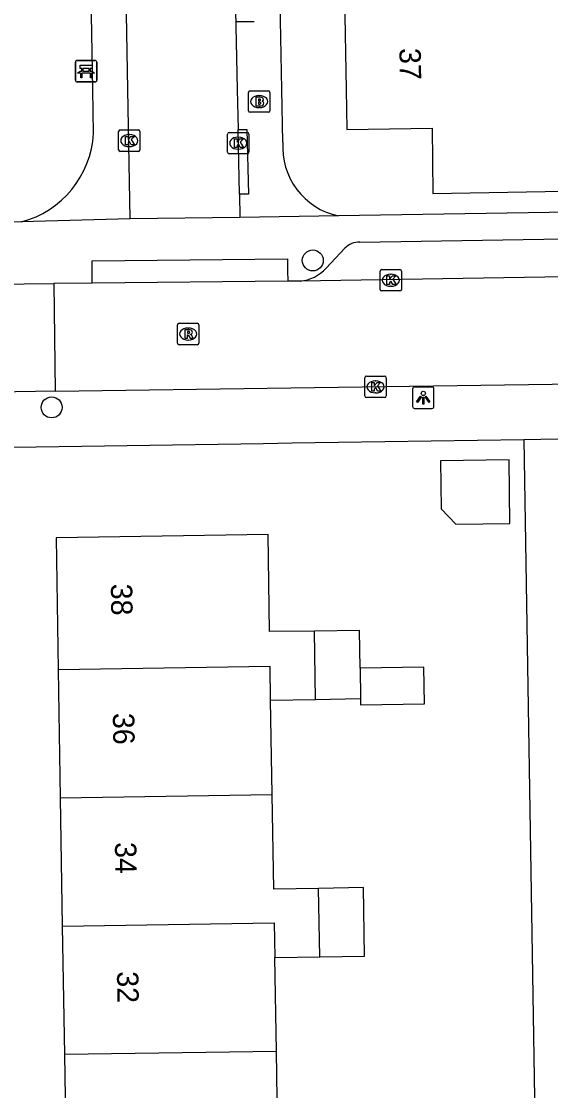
# Model space of a CAD drawing. Extents: x 157321 to 158827, y 386650 to 388532.
# Drawn here: x 158077.57 to 158102.31, y 387953.22 to 388003.19 of the extents above; entities that cross this region are included whole.
import ezdxf

# ---------------------------------------------------------------- set-up
doc = ezdxf.new("R2010")
doc.units = 0
for name, color, linetype in [('IMGEO_Bank', 7, 'Continuous'), ('IMGEO_Boom', 7, 'Continuous'), ('IMGEO_Brandkraan', 7, 'Continuous'), ('IMGEO_Kolk', 7, 'Continuous'), ('IMGEO_Lichtpunt', 7, 'Continuous'), ('IMGEO_Muur', 7, 'Continuous'), ('IMGEO_Pand', 7, 'Continuous'), ('IMGEO_Pand_nummerreeks', 7, 'Continuous'), ('IMGEO_Rijbaan_lokaal_open', 7, 'Continuous'), ('IMGEO_Rioolput', 7, 'Continuous'), ('IMGEO_Voetpad_open', 7, 'Continuous')]:
    doc.layers.add(name, color=color, linetype=linetype)

msp = doc.modelspace()

# ---------------------------------------------------------------- linework, layer by layer
at = {"layer": 'IMGEO_Bank'}
for p, q in [((158080.09, 388000.437), (158080.09, 388001.278)), ((158080.09, 388001.278), (158080.09, 388000.437)), ((158080.165, 388001.362), (158081.006, 388001.362)), ((158081.006, 388001.362), (158080.165, 388001.362)), ((158081.09, 388001.287), (158081.09, 388000.446)), ((158081.09, 388000.446), (158081.09, 388001.287)), ((158080.787, 388000.76), (158080.394, 388000.76)), ((158080.399, 388000.868), (158080.399, 388000.974)), ((158080.443, 388000.974), (158080.443, 388000.868)), ((158080.731, 388000.98), (158080.449, 388000.98)), ((158080.449, 388000.862), (158080.731, 388000.862)), ((158080.737, 388000.868), (158080.737, 388000.974)), ((158080.781, 388000.974), (158080.781, 388000.868)), ((158081.015, 388000.362), (158080.174, 388000.362)), ((158080.174, 388000.362), (158081.015, 388000.362))]:
    msp.add_line(p, q, dxfattribs=at)
for points in [[(158080.337, 388000.76), (158080.195, 388000.76), (158080.307, 388000.862), (158080.393, 388000.862)], [(158080.393, 388000.98), (158080.307, 388000.98), (158080.307, 388001.141), (158080.87, 388001.141), (158080.87, 388000.98), (158080.787, 388000.98)], [(158080.387, 388000.753), (158080.387, 388000.546), (158080.344, 388000.546), (158080.344, 388000.753)], [(158080.787, 388000.862), (158080.87, 388000.862), (158080.982, 388000.76), (158080.843, 388000.76)], [(158080.837, 388000.753), (158080.837, 388000.546), (158080.793, 388000.546), (158080.793, 388000.753)]]:
    msp.add_lwpolyline(points, dxfattribs=at)
for centre, radius, start, end in [((158080.168, 388001.284), 0.0779, 92.4484, 184.2845), ((158080.168, 388001.284), 0.0779, 92.4484, 184.2845), ((158081.012, 388001.284), 0.0779, 2.4484, 94.2845), ((158081.012, 388001.284), 0.0779, 2.4484, 94.2845), ((158080.337, 388000.753), 0.00671, 2.8957, 87.1043), ((158080.394, 388000.753), 0.00671, 92.8957, 177.1043), ((158080.392, 388000.973), 0.00671, 2.8957, 87.1043), ((158080.392, 388000.869), 0.00671, 272.8957, 357.1043), ((158080.449, 388000.973), 0.00671, 92.8957, 177.1043), ((158080.449, 388000.869), 0.00671, 182.8957, 267.1043), ((158080.731, 388000.973), 0.00671, 2.8957, 87.1043), ((158080.731, 388000.869), 0.00671, 272.8957, 357.1043), ((158080.788, 388000.973), 0.00671, 92.8957, 177.1043), ((158080.788, 388000.869), 0.00671, 182.8957, 267.1043), ((158080.786, 388000.753), 0.00671, 2.8957, 87.1043), ((158080.843, 388000.753), 0.00671, 92.8957, 177.1043), ((158080.168, 388000.44), 0.0779, 182.4484, 274.2845), ((158080.168, 388000.44), 0.0779, 182.4484, 274.2845), ((158081.012, 388000.44), 0.0779, 272.4484, 4.2845), ((158081.012, 388000.44), 0.0779, 272.4484, 4.2845)]:
    msp.add_arc(centre, radius, start, end, dxfattribs=at)
at = {"layer": 'IMGEO_Boom'}
for centre in [(158091.189, 387992.017), (158078.981, 387985.15)]:
    msp.add_circle(centre, 0.489, dxfattribs=at)
at = {"layer": 'IMGEO_Brandkraan'}
for p, q in [((158088.184, 387999.013), (158088.184, 387999.865)), ((158088.259, 387999.939), (158089.111, 387999.939)), ((158088.672, 387999.719), (158088.697, 387999.719)), ((158089.185, 387999.865), (158089.185, 387999.013)), ((158089.111, 387998.939), (158088.259, 387998.939)), ((158088.695, 387999.159), (158088.67, 387999.159))]:
    msp.add_line(p, q, dxfattribs=at)
for points in [[(158088.184, 387999.013), (158088.184, 387999.865)], [(158088.259, 387999.939), (158089.111, 387999.939)], [(158089.185, 387999.865), (158089.185, 387999.013)], [(158088.532, 387999.639), (158088.532, 387999.239), (158088.745, 387999.239)], [(158088.763, 387999.639), (158088.532, 387999.639)], [(158088.711, 387999.558), (158088.657, 387999.558), (158088.657, 387999.482)], [(158088.657, 387999.482), (158088.71, 387999.482)], [(158088.719, 387999.406), (158088.657, 387999.406), (158088.657, 387999.325)], [(158088.657, 387999.325), (158088.719, 387999.325)], [(158089.111, 387998.939), (158088.259, 387998.939)]]:
    msp.add_lwpolyline(points, dxfattribs=at)
for centre, radius, start, end in [((158088.261, 387999.863), 0.0765, 91.552, 178.448), ((158088.261, 387999.863), 0.0765, 91.552, 178.448), ((158089.109, 387999.863), 0.0765, 1.552, 88.448), ((158089.109, 387999.863), 0.0765, 1.552, 88.448), ((158088.712, 387999.52), 0.0379, 267.8285, 90.9355), ((158088.72, 387999.365), 0.0404, 269.8759, 90.5077), ((158088.751, 387999.49), 0.251, 268.6676, 293.5347), ((158088.767, 387999.494), 0.145, 59.4692, 91.5367), ((158088.792, 387999.541), 0.0922, 285.5137, 58.1501), ((158088.797, 387999.349), 0.105, 301.3115, 78.989), ((158088.261, 387999.015), 0.0765, 181.552, 268.448), ((158088.261, 387999.015), 0.0765, 181.552, 268.448), ((158089.109, 387999.015), 0.0765, 271.552, 358.448), ((158089.109, 387999.015), 0.0765, 271.552, 358.448)]:
    msp.add_arc(centre, radius, start, end, dxfattribs=at)
for centre, major_axis, ratio, start_param, end_param in [((158088.671, 387999.439), (-0.387, 0.002), 0.722429, 4.712389, 7.853982), ((158088.696, 387999.439), (-0.39, 0.002), 0.717154, 1.570796, 4.712389)]:
    msp.add_ellipse(centre, major_axis=major_axis, ratio=ratio, start_param=start_param, end_param=end_param, dxfattribs=at)
at = {"layer": 'IMGEO_Kolk'}
for p, q in [((158082.109, 387997.188), (158082.109, 387998.04)), ((158082.184, 387998.114), (158083.036, 387998.114)), ((158082.597, 387997.894), (158082.622, 387997.894)), ((158083.11, 387998.04), (158083.11, 387997.188)), ((158087.205, 387997.069), (158087.205, 387997.921)), ((158087.28, 387997.995), (158088.132, 387997.995)), ((158087.693, 387997.775), (158087.718, 387997.775)), ((158088.206, 387997.921), (158088.206, 387997.069)), ((158082.62, 387997.334), (158082.595, 387997.334)), ((158087.716, 387997.215), (158087.691, 387997.215)), ((158083.036, 387997.114), (158082.184, 387997.114)), ((158088.132, 387996.995), (158087.28, 387996.995)), ((158094.337, 387990.665), (158094.337, 387991.517)), ((158094.412, 387991.591), (158095.264, 387991.591)), ((158094.825, 387991.371), (158094.85, 387991.371)), ((158095.338, 387991.517), (158095.338, 387990.665)), ((158094.848, 387990.811), (158094.823, 387990.811)), ((158095.264, 387990.591), (158094.412, 387990.591)), ((158093.622, 387985.682), (158093.622, 387986.534)), ((158093.697, 387986.608), (158094.549, 387986.608)), ((158094.11, 387986.388), (158094.135, 387986.388)), ((158094.623, 387986.534), (158094.623, 387985.682)), ((158094.133, 387985.828), (158094.108, 387985.828)), ((158094.549, 387985.608), (158093.697, 387985.608))]:
    msp.add_line(p, q, dxfattribs=at)
for points in [[(158082.109, 387997.188), (158082.109, 387998.04)], [(158082.184, 387998.114), (158083.036, 387998.114)], [(158082.43, 387997.814), (158082.553, 387997.814), (158082.553, 387997.663), (158082.683, 387997.814), (158082.847, 387997.814), (158082.701, 387997.663), (158082.854, 387997.414), (158082.702, 387997.414), (158082.617, 387997.578), (158082.553, 387997.511), (158082.553, 387997.414), (158082.43, 387997.414), (158082.43, 387997.814)], [(158083.11, 387998.04), (158083.11, 387997.188)], [(158087.205, 387997.069), (158087.205, 387997.921)], [(158087.28, 387997.995), (158088.132, 387997.995)], [(158087.526, 387997.695), (158087.649, 387997.695), (158087.649, 387997.544), (158087.779, 387997.695), (158087.943, 387997.695), (158087.797, 387997.544), (158087.95, 387997.295), (158087.798, 387997.295), (158087.713, 387997.459), (158087.649, 387997.392), (158087.649, 387997.295), (158087.526, 387997.295), (158087.526, 387997.695)], [(158088.206, 387997.921), (158088.206, 387997.069)], [(158083.036, 387997.114), (158082.184, 387997.114)], [(158088.132, 387996.995), (158087.28, 387996.995)], [(158094.337, 387990.665), (158094.337, 387991.517)], [(158094.412, 387991.591), (158095.264, 387991.591)], [(158094.658, 387991.291), (158094.781, 387991.291), (158094.781, 387991.14), (158094.911, 387991.291), (158095.075, 387991.291), (158094.929, 387991.14), (158095.082, 387990.891), (158094.93, 387990.891), (158094.845, 387991.055), (158094.781, 387990.988), (158094.781, 387990.891), (158094.658, 387990.891), (158094.658, 387991.291)], [(158095.338, 387991.517), (158095.338, 387990.665)], [(158095.264, 387990.591), (158094.412, 387990.591)], [(158093.622, 387985.682), (158093.622, 387986.534)], [(158093.697, 387986.608), (158094.549, 387986.608)], [(158093.943, 387986.308), (158094.066, 387986.308), (158094.066, 387986.157), (158094.196, 387986.308), (158094.36, 387986.308), (158094.214, 387986.157), (158094.367, 387985.908), (158094.215, 387985.908), (158094.13, 387986.072), (158094.066, 387986.005), (158094.066, 387985.908), (158093.943, 387985.908), (158093.943, 387986.308)], [(158094.623, 387986.534), (158094.623, 387985.682)], [(158094.549, 387985.608), (158093.697, 387985.608)]]:
    msp.add_lwpolyline(points, dxfattribs=at)
for centre, start, end in [((158082.186, 387998.038), 91.552, 178.448), ((158082.186, 387998.038), 91.552, 178.448), ((158083.034, 387998.038), 1.552, 88.448), ((158083.034, 387998.038), 1.552, 88.448), ((158087.282, 387997.919), 91.552, 178.448), ((158087.282, 387997.919), 91.552, 178.448), ((158088.13, 387997.919), 1.552, 88.448), ((158088.13, 387997.919), 1.552, 88.448), ((158082.186, 387997.19), 181.552, 268.448), ((158082.186, 387997.19), 181.552, 268.448), ((158083.034, 387997.19), 271.552, 358.448), ((158083.034, 387997.19), 271.552, 358.448), ((158087.282, 387997.071), 181.552, 268.448), ((158087.282, 387997.071), 181.552, 268.448), ((158088.13, 387997.071), 271.552, 358.448), ((158088.13, 387997.071), 271.552, 358.448), ((158094.414, 387991.515), 91.552, 178.448), ((158094.414, 387991.515), 91.552, 178.448), ((158095.262, 387991.515), 1.552, 88.448), ((158095.262, 387991.515), 1.552, 88.448), ((158094.414, 387990.667), 181.552, 268.448), ((158094.414, 387990.667), 181.552, 268.448), ((158095.262, 387990.667), 271.552, 358.448), ((158095.262, 387990.667), 271.552, 358.448), ((158093.699, 387986.532), 91.552, 178.448), ((158093.699, 387986.532), 91.552, 178.448), ((158094.547, 387986.532), 1.552, 88.448), ((158094.547, 387986.532), 1.552, 88.448), ((158093.699, 387985.684), 181.552, 268.448), ((158093.699, 387985.684), 181.552, 268.448), ((158094.547, 387985.684), 271.552, 358.448), ((158094.547, 387985.684), 271.552, 358.448)]:
    msp.add_arc(centre, 0.0765, start, end, dxfattribs=at)
for centre, major_axis, ratio, start_param, end_param in [((158082.596, 387997.614), (-0.387, 0.002), 0.722429, 4.712389, 7.853982), ((158082.621, 387997.614), (-0.39, 0.002), 0.717154, 1.570796, 4.712389), ((158087.692, 387997.495), (-0.387, 0.002), 0.722429, 4.712389, 7.853982), ((158087.717, 387997.495), (-0.39, 0.002), 0.717154, 1.570796, 4.712389), ((158094.824, 387991.091), (-0.387, 0.002), 0.722429, 4.712389, 7.853982), ((158094.849, 387991.091), (-0.39, 0.002), 0.717154, 1.570796, 4.712389), ((158094.109, 387986.108), (-0.387, 0.002), 0.722429, 4.712389, 7.853982), ((158094.134, 387986.108), (-0.39, 0.002), 0.717154, 1.570796, 4.712389)]:
    msp.add_ellipse(centre, major_axis=major_axis, ratio=ratio, start_param=start_param, end_param=end_param, dxfattribs=at)
at = {"layer": 'IMGEO_Lichtpunt'}
for p, q in [((158087.633, 388003.187), (158088.441, 388003.187)), ((158087.633, 388003.187), (158088.441, 388003.187)), ((158095.858, 387986.006), (158095.858, 387985.199)), ((158095.858, 387986.006), (158095.858, 387985.199)), ((158096.76, 387986.101), (158095.952, 387986.101)), ((158096.76, 387986.101), (158095.952, 387986.101)), ((158096.854, 387985.199), (158096.854, 387986.006)), ((158096.854, 387985.199), (158096.854, 387986.006)), ((158095.952, 387985.105), (158096.76, 387985.105)), ((158095.952, 387985.105), (158096.76, 387985.105))]:
    msp.add_line(p, q, dxfattribs=at)
for points in [[(158096.232, 387985.67), (158096.271, 387985.642), (158096.083, 387985.38), (158096.045, 387985.407), (158096.232, 387985.67)], [(158096.334, 387985.622), (158096.381, 387985.622), (158096.381, 387985.3), (158096.334, 387985.3), (158096.334, 387985.622)], [(158096.444, 387985.642), (158096.482, 387985.669), (158096.669, 387985.407), (158096.63, 387985.379), (158096.444, 387985.642)]]:
    msp.add_lwpolyline(points, dxfattribs=at)
msp.add_circle((158096.357, 387985.804), 0.0994, dxfattribs=at)
for centre, start, end in [((158095.952, 387986.006), 90, 180), ((158095.952, 387986.006), 90, 180), ((158096.76, 387986.006), 0, 90), ((158096.76, 387986.006), 0, 90), ((158095.952, 387985.199), 180, 270), ((158095.952, 387985.199), 180, 270), ((158096.76, 387985.199), 270, 0), ((158096.76, 387985.199), 270, 360)]:
    msp.add_arc(centre, 0.0946, start, end, dxfattribs=at)
at = {"layer": 'IMGEO_Muur'}
for points in [[(158088.889, 387983.47), (158090.228, 387983.49)], [(158090.228, 387983.49), (158101.058, 387983.652)]]:
    msp.add_lwpolyline(points, dxfattribs=at)
at = {"layer": 'IMGEO_Pand'}
for points in [[(158092.674, 388004.322), (158092.748, 388000), (158092.78, 387998.14), (158096.77, 387998.2), (158096.8, 387995.15), (158104.68, 387995.29), (158106.435, 387995.321), (158106.275, 388003.919), (158101.859, 388003.837), (158101.849, 388004.465)], [(158097.87, 387979.687), (158100.409, 387979.723), (158100.367, 387982.694), (158097.153, 387982.648), (158097.185, 387980.413), (158097.87, 387979.687)], [(158091.27, 387974.7), (158089.17, 387974.67), (158089.1, 387979.21), (158079.19, 387979.06), (158079.288, 387972.894)], [(158093.398, 387972.961), (158093.37, 387974.73), (158091.27, 387974.7)], [(158091.32, 387971.505), (158091.27, 387974.7)], [(158089.22, 387971.47), (158089.196, 387973.044), (158079.288, 387972.894)], [(158079.288, 387972.894), (158079.384, 387966.908)], [(158093.42, 387971.54), (158093.424, 387971.253), (158096.413, 387971.3), (158096.387, 387973.008), (158093.398, 387972.961)], [(158093.398, 387972.961), (158093.42, 387971.54)], [(158089.22, 387971.47), (158091.32, 387971.505)], [(158089.295, 387967.058), (158089.22, 387971.47)], [(158091.32, 387971.505), (158093.42, 387971.54)], [(158079.384, 387966.908), (158089.295, 387967.058)], [(158079.384, 387966.908), (158079.479, 387960.911)], [(158091.46, 387962.675), (158089.37, 387962.64), (158089.295, 387967.058)], [(158091.52, 387959.475), (158093.61, 387959.51), (158093.56, 387962.71), (158091.46, 387962.675)], [(158091.52, 387959.475), (158091.46, 387962.675)], [(158079.479, 387960.911), (158089.382, 387961.061), (158089.42, 387959.44)], [(158079.479, 387960.911), (158079.575, 387954.905)], [(158089.42, 387959.44), (158091.52, 387959.475)], [(158089.49, 387955.055), (158089.42, 387959.44)], [(158089.49, 387955.055), (158079.575, 387954.905)], [(158079.575, 387954.905), (158079.671, 387948.909)], [(158091.66, 387950.685), (158089.56, 387950.65), (158089.49, 387955.055)]]:
    msp.add_lwpolyline(points, dxfattribs=at)
at = {"layer": 'IMGEO_Rijbaan_lokaal_open'}
for points in [[(158087.453, 388009.618), (158087.655, 388000), (158087.695, 387998.131)], [(158082.653, 387993.962), (158082.547, 388000), (158082.391, 388008.831)], [(158087.758, 387995.11), (158087.695, 387998.131)], [(158087.758, 387995.11), (158087.781, 387994.019)], [(158087.781, 387994.019), (158082.653, 387993.962)], [(158137.289, 387991.812), (158090.595, 387991.054)], [(158076.287, 387990.911), (158079.077, 387990.939)], [(158080.882, 387990.957), (158079.077, 387990.939)], [(158079.077, 387990.939), (158079.146, 387985.906)], [(158090.026, 387991.048), (158080.882, 387990.957)], [(158090.595, 387991.054), (158090.026, 387991.048)], [(158079.146, 387985.906), (158090.159, 387986.06), (158114.606, 387986.401), (158138.517, 387986.794)], [(158079.146, 387985.906), (158076.357, 387985.867)]]:
    msp.add_lwpolyline(points, dxfattribs=at)
at = {"layer": 'IMGEO_Rioolput'}
for p, q in [((158084.864, 387988.152), (158084.864, 387989.004)), ((158084.939, 387989.078), (158085.791, 387989.078)), ((158085.352, 387988.858), (158085.377, 387988.858)), ((158085.865, 387989.004), (158085.865, 387988.152)), ((158085.375, 387988.298), (158085.35, 387988.298)), ((158085.791, 387988.078), (158084.939, 387988.078))]:
    msp.add_line(p, q, dxfattribs=at)
for points in [[(158084.864, 387988.152), (158084.864, 387989.004)], [(158084.939, 387989.078), (158085.791, 387989.078)], [(158085.453, 387988.776), (158085.201, 387988.778), (158085.201, 387988.378)], [(158085.379, 387988.697), (158085.325, 387988.697), (158085.325, 387988.616)], [(158085.865, 387989.004), (158085.865, 387988.152)], [(158085.201, 387988.378), (158085.325, 387988.378), (158085.325, 387988.54), (158085.336, 387988.54)], [(158085.325, 387988.616), (158085.377, 387988.616)], [(158085.383, 387988.511), (158085.454, 387988.378), (158085.594, 387988.378), (158085.529, 387988.504)], [(158085.791, 387988.078), (158084.939, 387988.078)]]:
    msp.add_lwpolyline(points, dxfattribs=at)
for centre, radius, start, end in [((158084.941, 387989.002), 0.0765, 91.552, 178.448), ((158084.941, 387989.002), 0.0765, 91.552, 178.448), ((158085.385, 387988.601), 0.0964, 77.0061, 93.1865), ((158085.399, 387988.658), 0.0378, 276.6634, 79.6772), ((158085.452, 387988.666), 0.109, 350.3612, 89.416), ((158085.789, 387989.002), 0.0765, 1.552, 88.448), ((158085.789, 387989.002), 0.0765, 1.552, 88.448), ((158085.335, 387988.487), 0.0533, 26.0293, 88.6989), ((158085.361, 387988.805), 0.19, 274.7715, 282.9687), ((158085.45, 387988.666), 0.112, 277.5842, 350.9817), ((158085.434, 387988.451), 0.108, 29.5134, 73.7905), ((158084.941, 387988.154), 0.0765, 181.552, 268.448), ((158084.941, 387988.154), 0.0765, 181.552, 268.448), ((158085.789, 387988.154), 0.0765, 271.552, 358.448), ((158085.789, 387988.154), 0.0765, 271.552, 358.448)]:
    msp.add_arc(centre, radius, start, end, dxfattribs=at)
for centre, major_axis, ratio, start_param, end_param in [((158085.351, 387988.578), (-0.387, 0.002), 0.722429, 4.712389, 7.853982), ((158085.376, 387988.578), (-0.39, 0.002), 0.717154, 1.570796, 4.712389)]:
    msp.add_ellipse(centre, major_axis=major_axis, ratio=ratio, start_param=start_param, end_param=end_param, dxfattribs=at)
at = {"layer": 'IMGEO_Voetpad_open'}
for points in [[(158089.79, 387997.549), (158089.744, 388000), (158089.559, 388009.744)], [(158080.936, 387997.944), (158080.899, 388000), (158080.775, 388006.982)], [(158087.695, 387998.131), (158088.1, 387998.14), (158088.184, 387995.111), (158087.758, 387995.11)], [(158136.73, 387994.803), (158092.387, 387994.097)], [(158082.653, 387993.962), (158077.565, 387993.816)], [(158092.387, 387994.097), (158087.781, 387994.019)], [(158093.393, 387992.877), (158134.459, 387993.539)], [(158091.811, 387991.66), (158092.688, 387992.583)], [(158080.882, 387990.957), (158080.872, 387991.997), (158090.004, 387992.088), (158090.009, 387991.545), (158090.026, 387991.048)], [(158101.062, 387983.652), (158102.65, 387983.676)], [(158076.117, 387983.279), (158088.889, 387983.47), (158090.228, 387983.49), (158101.058, 387983.652), (158101.062, 387983.652)], [(158101.062, 387983.652), (158101.968, 387927.871)]]:
    msp.add_lwpolyline(points, dxfattribs=at)
for centre, radius, start, end in [((158076.399, 387998.209), 4.545, 284.8693, 356.6593), ((158078.522, 388049.825), 56.017, 250.0212, 269.0216), ((158093.073, 387997.316), 3.291, 175.934, 257.9756), ((158093.36, 387991.963), 0.914, 87.95, 137.3243), ((158090.471, 387992.826), 1.776, 274.0003, 318.9789)]:
    msp.add_arc(centre, radius, start, end, dxfattribs=at)

# ---------------------------------------------------------------- texts
at = {"layer": 'IMGEO_Pand_nummerreeks'}
for s, rotation, p in [('37', 270.9795, (158095.236, 388001.935)), ('38', 270.9131, (158081.745, 387976.905)), ('36', 270.9131, (158081.841, 387970.869)), ('34', 270.9131, (158081.937, 387964.83)), ('32', 270.9131, (158082.034, 387958.795))]:
    msp.add_text(s, height=1, rotation=rotation, dxfattribs=at).set_placement(p)

doc.saveas('drawing.dxf')
